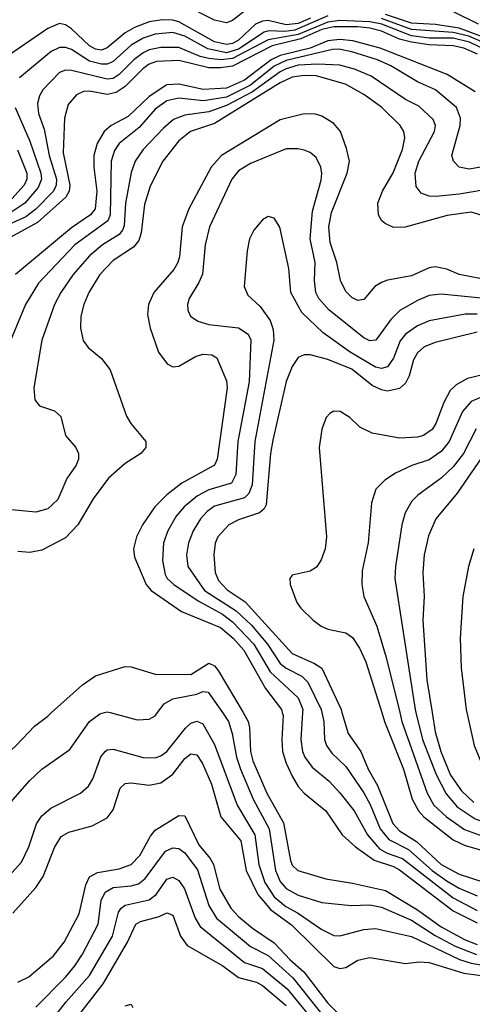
# Model space of a CAD drawing. Header units: inches. Extents: x 884549 to 1028252, y 526810 to 653624.
# Tile 861 of 1056: x 983836 to 985354, y 629021 to 632325. Entities that reach past the tile are written whole.
import ezdxf

# ---------------------------------------------------------------- set-up
doc = ezdxf.new("R2010")
doc.units = ezdxf.units.IN
doc.header["$MEASUREMENT"] = 0
doc.layers.add('A9682', color=7, linetype='Continuous')
doc.layers.add('A9683', color=7, linetype='Continuous')

msp = doc.modelspace()

# ---------------------------------------------------------------- linework, layer by layer
at = {"layer": 'A9682', "color": 5}
for points, elevation in [([(983268.7, 630000), (983271.9, 629990), (983266.7, 629910), (983272, 629870), (983286.1, 629830), (983365, 629670), (983377.1, 629610), (983383.2, 629530), (983390, 629507.7), (983410, 629486.7), (983430, 629484.9), (983450, 629492.4), (983523.3, 629536.7), (983670, 629564.8), (983727.1, 629592.9), (983757, 629623), (983812.7, 629707.3), (983868.8, 629771.2), (983910, 629810.1), (984004.1, 629875.9), (984069.9, 629970.1), (984104.4, 629995.6), (984120.2, 630000)], 3260), ([(983365.3, 630000), (983390.2, 629890), (983410, 629859.6), (983478.6, 629790), (983510, 629744.2), (983530, 629731.6), (983542, 629730), (983590, 629734.4), (983650, 629755.2), (983710, 629786.4), (983824.5, 629890), (983885.9, 629954.1), (983930, 629988.1), (983943.2, 630000)], 3280), ([(984140, 630000), (984230, 629975.9), (984270, 629978.5), (984290.4, 629989.6), (984298.3, 630000)], 3260), ([(984515.8, 630000), (984536.4, 629970), (984549, 629930), (984563.3, 629850), (984577, 629810), (984618.9, 629710), (984672.5, 629610), (984693.6, 629470), (984710, 629433.8), (984730, 629409.4), (984770, 629387.5), (984850, 629362.7), (984947.5, 629352.5), (985010, 629355.3), (985050, 629346.9), (985150, 629303.5), (985230, 629252.7), (985296.8, 629216.8), (985368.8, 629188.8)], 3260), ([(984585.1, 630000), (984602.7, 629970), (984607.4, 629950), (984610.5, 629870), (984618.4, 629838.4), (984665.5, 629730), (984721.4, 629630), (984744.3, 629504.3), (984750, 629488.7), (984769.4, 629470), (984862.4, 629442.4), (984951.8, 629428.2), (985062.6, 629402.6), (985170, 629338.5), (985250, 629280.8), (985330, 629237.6), (985370, 629221.9)], 3280), ([(984716.8, 630000), (984719.7, 629990), (984715.2, 629910), (984718, 629870), (984729.8, 629830), (984750, 629787), (984770, 629752.3), (984790, 629729.6), (984862.7, 629670), (984918.1, 629590), (984962.2, 629550), (985024.7, 629504.7), (985090, 629484.1), (985110, 629473), (985290, 629334.6), (985370, 629294.4)], 3320), ([(984785.1, 630000), (984778.6, 629910), (984784.6, 629870), (984792.7, 629850), (984817, 629817), (984873.9, 629770), (984910, 629730.6), (984957.8, 629670), (985002.4, 629590), (985042.9, 629543), (985068.3, 629528.3), (985120.4, 629510), (985290, 629378.4), (985370, 629335.9)], 3340), ([(984849.6, 630000), (984856.7, 629970), (984858.8, 629910), (984865.1, 629890), (984883.5, 629863.5), (984930, 629818.9), (984990, 629731.1), (985011.7, 629691.7), (985045.7, 629610), (985073.9, 629573.9), (985140.2, 629540.2), (985219.9, 629470), (985270, 629434.1), (985310, 629411.4), (985370, 629385.8)], 3360), ([(984917.1, 630000), (984938.2, 629930), (984980.2, 629870), (985005.4, 629810), (985035.9, 629755.9), (985088.1, 629628.1), (985110, 629603.9), (985167.2, 629567.2), (985250, 629490.8), (985310, 629457.4), (985390, 629432.7)], 3380), ([(985050.4, 630000), (985059.8, 629970), (985123.8, 629810), (985152.6, 629710), (985173.3, 629670), (985191.5, 629650), (985290, 629573.2), (985330, 629554.6), (985390, 629537.9)], 3420), ([(985110.6, 630000), (985118, 629970), (985203.2, 629730), (985224.9, 629690), (985268.1, 629650), (985328.2, 629608.2), (985390, 629585.4)], 3440), ([(985165, 630000), (985186.8, 629910), (985232.8, 629792.8), (985267, 629727), (985303.8, 629683.8), (985363.8, 629643.8), (985408.4, 629628.4), (985450, 629622), (985750, 629607.2), (985810, 629609.4), (985880.5, 629619.5), (986090, 629671.8), (986190, 629675.4), (986273.4, 629693.4), (986350, 629693.6), (986450, 629704.7), (986483.7, 629716.3), (986531.8, 629748.2), (986610, 629769), (986670, 629801.4), (986750, 629873.9), (986814.7, 629945.3), (986857.9, 630000)], 3460), ([(985219.7, 630000), (985230, 629935.6), (985249.1, 629870), (985280.9, 629790), (985317.5, 629737.5), (985358.9, 629698.9)], 3480), ([(985336, 630000), (985360.6, 629890), (985385.5, 629830), (985400.3, 629810), (985447.8, 629770), (985490.7, 629750.7), (985573.8, 629733.8), (985670, 629733.5), (985790, 629705.2), (985870, 629708.6), (986030, 629757.6), (986110, 629759.7), (986190, 629741.7), (986230, 629743.5), (986321.7, 629778.3), (986376, 629810), (986615.7, 629984.3), (986628.5, 630000)], 3520), ([(983810, 629462.8), (983841.6, 629498.4), (983867, 629550), (983892.9, 629627.1), (983910, 629653.7), (983940.3, 629679.7), (984039.7, 629730), (984066.9, 629753.1), (984081.7, 629778.3), (984108, 629852), (984122.4, 629870), (984130, 629875.5), (984150, 629877.6), (984250, 629849.6), (984290, 629848.1), (984310, 629855.2), (984330, 629869.6), (984392.2, 629947.8), (984410, 629964.3), (984430, 629971.5), (984450, 629962.5), (984490, 629892.5), (984565.9, 629690), (984625.3, 629590), (984638.7, 629490), (984658, 629430), (984690, 629381.9), (984728.2, 629350), (984768.3, 629328.3), (984850, 629271.9), (984890, 629251.7), (984910, 629250.6), (984990, 629272.7), (985030, 629275.3), (985150, 629248.4), (985311.3, 629171.3), (985350, 629158.9), (985409.3, 629149.3)], 3240), ([(983812.9, 629327.1), (983890, 629413.6), (983914.6, 629450), (983952.9, 629547.1), (983975.6, 629584.4), (984001.4, 629598.6), (984079.4, 629620.6), (984130, 629647.5), (984150, 629674.3), (984173.2, 629746.8), (984190, 629762.3), (984210, 629764.2), (984270, 629756.5), (984310, 629764.4), (984350, 629794), (984390, 629845.7), (984410, 629861.2), (984430, 629858.3), (984449.6, 629829.6), (984479.6, 629759.6), (984510.8, 629650), (984577.5, 629570), (984595.9, 629470), (984634.8, 629390), (984678.7, 629338.7), (984747.9, 629287.9), (984890, 629148.1), (984910, 629141.5), (984930, 629145.3), (984970, 629168.9), (985010, 629178.2), (985130, 629158.4), (985176.4, 629163.6), (985210, 629162), (985325.6, 629125.6), (985410, 629114.8)], 3220), ([(983830, 629095.9), (983866.4, 629113.6), (983950, 629183.5), (983985.7, 629230), (984035.2, 629324.8), (984057.5, 629422.5), (984070.5, 629449.5), (984096.5, 629463.5), (984170, 629475.5), (984210, 629490.1), (984239.5, 629520.5), (984274.5, 629585.5), (984290, 629605.2), (984370, 629654.6), (984390, 629653.6), (984436.8, 629556.8), (984475.4, 629510), (984486.5, 629490), (984507.8, 629407.8), (984544.2, 629344.1), (984570, 629316.1), (984617.1, 629277.1), (984690, 629227.1), (984743.1, 629170), (984788.9, 629130), (984870, 629024.8), (984930, 628963.5)], 3180), ([(983890, 629011.6), (983990, 629112.4), (984021.2, 629150), (984046.7, 629190), (984099.3, 629290), (984109.9, 629369.9), (984122.7, 629397.3), (984150, 629412.9), (984210, 629418.4), (984234.3, 629425.7), (984256.7, 629443.3), (984325, 629535.1), (984350, 629546.7), (984370, 629544.5), (984390, 629529), (984432.6, 629472.6), (984470, 629352.6), (984496.4, 629310), (984610, 629214.9), (984670, 629185.4), (984752.4, 629110), (984850, 628988.3)], 3160), ([(983930, 628951.2), (983991.5, 629030), (984070, 629118.1), (984147.4, 629250), (984167.8, 629330), (984176, 629344), (984190, 629354.4), (984270, 629371.5), (984293.5, 629390), (984330, 629440.7), (984350, 629448.2), (984370, 629437.2), (984389.2, 629409.2), (984424.2, 629310), (984441.8, 629281.8), (984590, 629161.6), (984650, 629141.3), (984733.4, 629073.4), (984910, 628857.3)], 3140), ([(983991.5, 628930), (984115.9, 629090), (984198, 629230), (984225.3, 629290), (984240.8, 629299.2), (984304.4, 629315.6), (984330, 629328.1), (984350, 629320.7), (984375, 629250), (984398.2, 629218.2), (984517, 629150), (984570, 629111.4), (984630, 629095.8), (984650, 629084.7), (984730, 629017.3)], 3120), ([(984190, 629016), (984210, 629021.8), (984215.5, 629010)], 3080)]:
    msp.add_lwpolyline(points, dxfattribs=dict(at, elevation=elevation))
at = {"layer": 'A9683', "color": 5}
for points, elevation in [([(984610, 632369.6), (984550, 632322.5), (984530, 632315.1), (984490, 632323.4), (984390, 632374.2)], 3080), ([(985436.9, 632250), (985310, 632296.9), (985230.6, 632309.4), (985150, 632313.1), (985062.9, 632342.9)], 3120), ([(985375.4, 632310), (985291.2, 632351.2)], 3080), ([(985570, 632141.2), (985345.3, 632250), (985290, 632262.8), (985210, 632263.7), (985150, 632271.5), (985050.6, 632310), (985010, 632317.8), (984910, 632323), (984870, 632316.8), (984770, 632275.8), (984670, 632257.4), (984550, 632194.4), (984510.9, 632190.9), (984470, 632195.3), (984441.8, 632201.8), (984370, 632231.6), (984310, 632232.1), (984270, 632224.1), (984250, 632214.2), (984219, 632190), (984170, 632141), (984150, 632127.8), (984130, 632125.1), (984010, 632154.9), (983990, 632156.1), (983970, 632148.3), (983913.3, 632090), (983902.4, 632070), (983896.2, 632043.8), (983898.7, 632010), (983917.7, 631957.7), (983934.6, 631870), (983959.6, 631790), (983958.8, 631770), (983949.1, 631750), (983890.6, 631689.4), (983856.4, 631663.6), (983704.9, 631595.1)], 3160), ([(984811.9, 632330), (984770, 632312.2), (984730, 632308.4), (984670, 632322.6), (984650, 632320.7), (984627.2, 632310), (984570, 632256.6), (984550, 632245.7), (984530, 632241.6), (984490, 632251.1), (984370, 632318.3), (984350, 632323.9), (984315, 632325), (984270, 632317.6), (984220.8, 632299.2), (984190, 632280.6), (984130, 632230.2), (984110, 632223.4), (984090, 632226), (984070, 632237), (984010, 632294.6), (983990, 632308), (983970, 632312.1), (983930, 632295.8), (983776.8, 632190)], 3120), ([(984870, 632337.6), (984758.5, 632290), (984725.7, 632285.7), (984672, 632288), (984656.2, 632283.8), (984570, 632226.7), (984530, 632214.3), (984466.9, 632226.9), (984390, 632269.7), (984350, 632282.4), (984290, 632276.1), (984250, 632263.7), (984210, 632239.5), (984150, 632184.9), (984130, 632175.8), (984110, 632175.4), (984070, 632186.5), (984010, 632224.8), (983990, 632232.4), (983970, 632232.3), (983941.1, 632218.9), (983835.3, 632130)], 3140), ([(985480.8, 632210), (985342.9, 632270), (985290, 632282.1), (985150, 632291.8), (985050, 632329.6)], 3140), ([(985371.3, 632210), (985325.9, 632230), (985290, 632238), (985210, 632240.4), (985150, 632250.2), (985110, 632260.3), (985050, 632286.8), (985010, 632296.3), (984970, 632301.1), (984890, 632301.2), (984850, 632292.1), (984778.9, 632261.1), (984682.4, 632237.6), (984550, 632169.2), (984510, 632163.2), (984470, 632163.7), (984370, 632188.7), (984295.2, 632184.8), (984270, 632175.9), (984250, 632161.7), (984190, 632100.9), (984159.6, 632080.4), (984130, 632074.5), (984070, 632085.8), (984050, 632083.8), (984026.5, 632073.5), (983999, 632041), (983985.8, 631994.2), (983981.9, 631878.1), (984004.6, 631770), (984002.3, 631750), (983991, 631730), (983895.8, 631644.2), (983758.7, 631570)], 3180), ([(985363.4, 632083.4), (985270, 632141.7), (985044.8, 632230), (984953.8, 632253.8), (984910, 632258.8), (984870, 632254.2), (984810.4, 632229.6), (984710, 632205.2), (984679.5, 632190), (984590, 632122.7), (984530, 632095.9), (984451.1, 632091.1), (984370, 632109.1), (984330, 632106.4), (984270, 632067.5), (984199.8, 632000.2), (984142.5, 631970), (984119.3, 631950), (984096, 631910), (984084.7, 631870), (984084.3, 631830), (984094.8, 631750), (984089.7, 631690), (984073.1, 631670), (984010, 631627.3), (983822.2, 631470)], 3220), ([(985382.4, 631830), (985343.6, 631823.6), (985310.5, 631830.5), (985290.8, 631850), (985285.9, 631870), (985313.8, 631970), (985314.2, 631994.2), (985300.9, 632030), (985231.2, 632090), (985170, 632116.5), (985081.1, 632170), (985036.5, 632190), (984950, 632217.4), (984906.1, 632226.1), (984884.8, 632224.8), (984730, 632188.5), (984690, 632169), (984610, 632105.9), (984530, 632065.7), (984453, 632053), (984370, 632062.2), (984330, 632053), (984290, 632024.4), (984236.5, 631963.5), (984169.2, 631910), (984154.1, 631885.9), (984143.4, 631850), (984139.2, 631670), (984131.2, 631650), (984020.5, 631570), (983898.7, 631441.3), (983855.2, 631370), (983789.3, 631210.7)], 3240), ([(985430, 631760.1), (985310, 631739.6), (985231.6, 631731.6), (985210, 631732.5), (985183.1, 631743.1), (985165.9, 631765.9), (985162.8, 631810), (985174.3, 631850), (985227.9, 631950), (985230.4, 631970), (985222.8, 631990), (985174.9, 632034.9), (985130, 632057.7), (985015.5, 632135.5), (984959.4, 632159.4), (984910, 632172.8), (984836.4, 632176.4), (984770, 632172.2), (984730, 632159.9), (984709.8, 632150), (984616.6, 632083.4), (984530, 632037.6), (984470, 632015.7), (984390, 632004.7), (984352.1, 631990), (984318.4, 631961.6), (984250.6, 631890), (984222.9, 631850), (984210, 631812.8), (984190.4, 631710), (984186.8, 631633.2), (984181.2, 631618.8), (984170, 631604), (984114.2, 631570), (984070, 631533.2), (984015.7, 631470), (983974, 631410), (983952.4, 631370), (983910.7, 631250), (983883.8, 631090), (983886.7, 631050), (983902.4, 631030), (983953, 631013), (983974.2, 630994.2), (983990.2, 630930.2), (984024.2, 630890), (984032.9, 630870), (984033.8, 630850), (984025.5, 630830), (983994.4, 630785.6), (983964.5, 630715.5), (983930, 630684.2), (983890, 630672.4), (983810, 630680.2)], 3260), ([(985387.8, 631667.8), (985350, 631679), (985270, 631668.2), (985128.5, 631628.5), (985090, 631627.6), (985061.4, 631641.4), (985050.5, 631650.5), (985039.4, 631670), (985037.3, 631710), (985053, 631750), (985088.5, 631811.5), (985119.7, 631890), (985128.2, 631928.2), (985124.4, 631950), (985112.5, 631970), (985050, 632031.2), (984990, 632074.2), (984929.1, 632109.1), (984830, 632136.8), (984790, 632138.4), (984750, 632131.9), (984710, 632113.8), (984490, 631977.3), (984409.5, 631950), (984370, 631918.9), (984316.6, 631850), (984273.8, 631766.2), (984254.9, 631705.1), (984243.4, 631610), (984235.8, 631584.2), (984217.6, 631562.4), (984150, 631517.6), (984105.3, 631470), (984068.3, 631410), (984051.1, 631370), (984041.2, 631330), (984040.1, 631290), (984048.9, 631248.9), (984065.4, 631225.4), (984110, 631188.2), (984139.8, 631150), (984194.8, 630994.8), (984209.4, 630970), (984258.9, 630910), (984258.9, 630890), (984242.2, 630870), (984190, 630836.5), (984133.5, 630786.5), (984082.9, 630717.1), (984031.2, 630630), (983990, 630586.9), (983910, 630545.4), (983870, 630537.8), (983830, 630540.3)], 3280), ([(983820.4, 632030), (983870, 631917.6), (983906.9, 631810), (983908.8, 631790), (983897.5, 631762.5), (983853.1, 631710), (983803.5, 631676.5)], 3140), ([(985414, 631450), (985310.1, 631469.9), (985268.6, 631488.6), (985230, 631496), (985210, 631492.1), (985150, 631466.1), (985070, 631451.5), (985050, 631443.4), (985027.3, 631430), (984990, 631386), (984970, 631383.2), (984950, 631393.4), (984930, 631413.3), (984912.6, 631450), (984899.5, 631510), (984877.7, 631577.7), (984872.5, 631630), (984881.8, 631678.2), (984934.8, 631810), (984942.6, 631850), (984932.7, 631892.7), (984911.7, 631950), (984890, 631976.5), (984850, 632001.6), (984827.9, 632007.9), (984790, 632009), (984710, 631989.5), (984512.7, 631870), (984478.2, 631830), (984403.7, 631690), (984380.7, 631630), (984371.9, 631530), (984366.5, 631510), (984352.9, 631487.1), (984286.1, 631410), (984268.5, 631370), (984264.5, 631335.5), (984273.7, 631290), (984301.8, 631210), (984330.6, 631170.6), (984350, 631160.8), (984370, 631162.8), (984425.2, 631194.8), (984450, 631202.5), (984480.9, 631200.9), (984497.4, 631190), (984530, 631113.1), (984532.4, 631090), (984498.4, 630850), (984490, 630829.9), (984379.5, 630770), (984329.3, 630730.7), (984289.5, 630690.5), (984248.4, 630630), (984228.1, 630590), (984217.7, 630550), (984221.5, 630521.5), (984260.8, 630430), (984277, 630410), (984378.8, 630338.8), (984510, 630285.9), (984551.8, 630250), (984587.6, 630210), (984660.8, 630080.7), (984713.8, 630010), (984716.8, 630000)], 3320), ([(983828.4, 631888.4), (983860.3, 631810), (983859.7, 631790), (983851.4, 631770), (983810, 631724.6)], 3120), ([(985530, 631376.6), (985250, 631403.9), (985210, 631399.9), (985170, 631383), (985111, 631349), (985081.1, 631318.9), (985030.4, 631249.6), (985010, 631247.5), (984990, 631257.1), (984873.8, 631350), (984838.9, 631390), (984829.9, 631410), (984825.4, 631450), (984827.3, 631510), (984810.3, 631590), (984817.8, 631682.2), (984846.9, 631786.9), (984849.2, 631809.3), (984846.6, 631830), (984830, 631862.8), (984810, 631879), (984790, 631887.5), (984770, 631892.2), (984730, 631891.3), (984610, 631842.7), (984570, 631818.5), (984548, 631790), (984472.3, 631630), (984458, 631570), (984448.7, 631471.3), (984437.1, 631442.9), (984405, 631390), (984399.2, 631370), (984399.7, 631350), (984409, 631330), (984433.3, 631313.3), (984470, 631302), (984570, 631291.6), (984602.1, 631270), (984611.1, 631251.1), (984605.3, 631110), (984567.6, 630910), (984561.4, 630798.6), (984546, 630770), (984470, 630747.2), (984432, 630728), (984388.1, 630690), (984360.8, 630659.2), (984333.5, 630610), (984318.1, 630570), (984314.9, 630510), (984323.7, 630463.7), (984330.9, 630450), (984352.7, 630430), (984434.7, 630374.7), (984516.5, 630330), (984550, 630305.2), (984621.4, 630230), (984676.7, 630136.7), (984769.7, 630050), (984785.8, 630010), (984785.1, 630000)], 3340), ([(985370, 631337.5), (985330, 631336.6), (985210, 631314.4), (985170, 631297.9), (985130, 631269.9), (985112.6, 631247.4), (985090, 631188.9), (985070, 631160.7), (985050, 631154.8), (985030, 631159.5), (984944.4, 631210), (984854.1, 631274.1), (984782.7, 631342.7), (984745.9, 631410), (984739, 631490), (984708.8, 631628.8), (984690, 631659.5), (984670, 631665.1), (984650, 631653.6), (984621, 631619), (984606.9, 631590), (984598.8, 631550), (984589.3, 631430), (984600.8, 631400.7), (984642.6, 631362.7), (984676.1, 631316.1), (984686.1, 631286.1), (984688.9, 631250), (984624.3, 630910), (984615.9, 630764.1), (984605, 630735), (984590, 630720.7), (984490, 630692.6), (984465, 630675), (984443, 630650), (984418.2, 630610), (984401.8, 630570), (984395.5, 630530), (984400.4, 630490), (984456.4, 630410), (984561.9, 630341.9), (984613.4, 630293.4), (984667.5, 630230), (984710, 630165.3), (984730, 630149.5), (984782, 630122), (984802.4, 630102.4), (984847.2, 630010), (984849.6, 630000)], 3360), ([(985370, 631276.1), (985230, 631241.9), (985192.6, 631227.4), (985170, 631207.3), (985156.5, 631183.5), (985142, 631130), (985130, 631105), (985110, 631088), (985070, 631078.6), (985050, 631082.6), (985018.2, 631098.2), (984950, 631152.4), (984870, 631185.2), (984810, 631200.7), (984790, 631201), (984770, 631191.8), (984750, 631161.5), (984730, 631111.1), (984685.5, 630914.5), (984677.6, 630870), (984662.7, 630697.3), (984656.1, 630683.9), (984640.5, 630670), (984570, 630646.5), (984537.1, 630630), (984500.4, 630590), (984491.2, 630568.8), (984487.1, 630530), (984492, 630470), (984503.1, 630443.1), (984531.8, 630411.8), (984592.2, 630372.2), (984750, 630198.1), (984825.3, 630165.3), (984849.1, 630149.1), (984914.1, 630010), (984917.1, 630000)], 3380), ([(985390, 631133.6), (985338.5, 631121.5), (985299.6, 631100.4), (985279.5, 631080.5), (985258.8, 631041.2), (985232.3, 630970), (985219.1, 630950), (985191, 630930), (985170, 630923.8), (985110, 630920.9), (985018.2, 630938.2), (984977.5, 630957.5), (984943.5, 630990), (984911.1, 631010), (984890, 631011.2), (984876.1, 631003.9), (984864.3, 630990), (984850, 630951.5), (984840.4, 630890), (984865.5, 630590), (984860.6, 630550), (984847.3, 630512.7), (984831.5, 630488.5), (984810, 630474.7), (984750, 630460.9), (984741.6, 630450), (984743.1, 630430), (984765.8, 630370), (984779.3, 630350), (984820.9, 630310), (984846.7, 630290), (984870, 630279.6), (984930, 630267.2), (984951.8, 630251.8), (984976.3, 630216.3), (984997.2, 630170), (985050.4, 630000)], 3420), ([(985390, 631060.3), (985350, 631044), (985321.8, 631010), (985276.4, 630910), (985250, 630876.6), (985210, 630848.6), (985151.2, 630828.8), (985096.5, 630803.5), (985060.3, 630779.7), (985031, 630750), (985015.8, 630704.3), (985004.4, 630570), (984984.5, 630475.5), (984983.2, 630430), (984990.1, 630390), (985033.8, 630290), (985065.2, 630185.2), (985110.6, 630000)], 3440), ([(985367.3, 630952.7), (985324.6, 630870), (985290, 630824.3), (985250, 630786.2), (985171.7, 630730), (985150.8, 630709.2), (985129.3, 630670.7), (985118.1, 630630), (985096.4, 630490), (985094.7, 630450), (985162.6, 630010), (985165, 630000)], 3460), ([(985409.6, 630890.4), (985303.9, 630736.1), (985231.9, 630650), (985206.8, 630593.2), (985192.8, 630530), (985188.3, 630470), (985193.2, 630390), (985188.3, 630310), (985202.1, 630110), (985219.7, 630000)], 3480), ([(985359.7, 630550), (985341, 630490), (985322.5, 630390), (985313.6, 630250), (985316.4, 630150), (985333.8, 630010), (985336, 630000)], 3520), ([(983943.2, 630000), (984046.5, 630093.5), (984090, 630123.7), (984190, 630155.2), (984210, 630153.7), (984290, 630128.9), (984410, 630128.4), (984470, 630166), (984490, 630157.1), (984501.9, 630141.9), (984585.1, 630000)], 3280), ([(984298.3, 630000), (984321.1, 630030), (984350, 630046.5), (984430, 630062.3), (984450, 630070.9), (984468.7, 630068.7), (984515.8, 630000)], 3260), ([(984120.2, 630000), (984130, 630002.7), (984140, 630000)], 3260)]:
    msp.add_lwpolyline(points, dxfattribs=dict(at, elevation=elevation))

doc.saveas('drawing.dxf')
